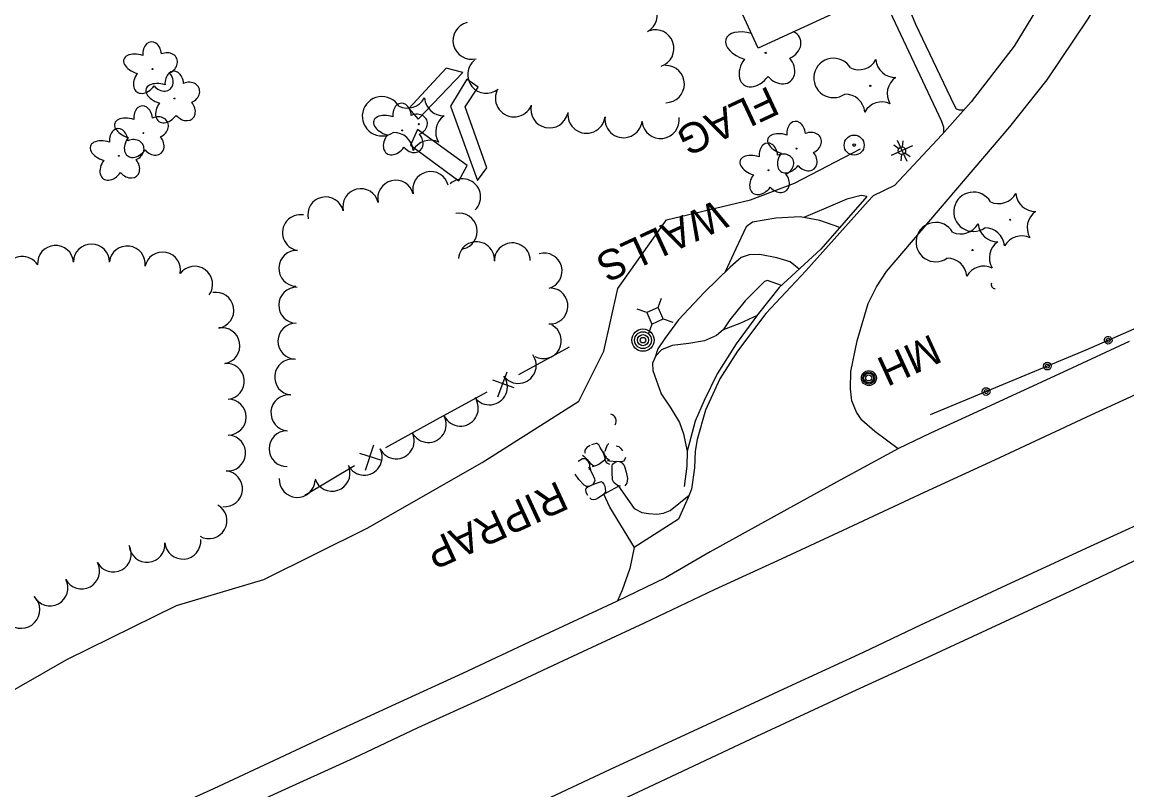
# Model space of a CAD drawing. Extents: x 588843 to 2552415, y 180129 to 269402.
# Drawn here: x 593364.8 to 593585.5, y 188066 to 188219.4 of the extents above; entities that cross this region are included whole.
import ezdxf

# ---------------------------------------------------------------- set-up
doc = ezdxf.new("R2010")
doc.units = 0
for name, color, linetype in [('Default', 7, 'Continuous'), ('E_BLD', 7, 'Continuous'), ('E_BMGRD_P', 7, 'Continuous'), ('E_DRN', 7, 'Continuous'), ('E_DRN_RipRap', 7, 'Continuous'), ('E_DRN_RipRap_Text', 7, 'Continuous'), ('E_DWY', 7, 'Continuous'), ('E_FEN_P', 7, 'Continuous'), ('E_LAND_TreeLine_P', 7, 'Continuous'), ('E_LAND_Vegetation', 7, 'Continuous'), ('E_MISCPROP', 7, 'Continuous'), ('E_MISCPROP_Text', 7, 'Continuous'), ('E_MISCPROP_YardLight', 7, 'Continuous'), ('E_PATH_Sidewalk', 7, 'Continuous'), ('E_RDWY', 7, 'Continuous'), ('E_RDWY_Gravel', 7, 'Continuous'), ('E_UTL_AG_Bold', 7, 'Continuous'), ('E_UTL_MH', 7, 'Continuous'), ('E_UTL_MH_Text', 7, 'Continuous'), ('E_WAL', 7, 'Continuous'), ('E_WAL_Text', 7, 'Continuous'), ('Level 18', 7, 'Continuous')]:
    doc.layers.add(name, color=color, linetype=linetype)

# ---------------------------------------------------------------- blocks, each defined once
blk = doc.blocks.new('MHO')
at = {"layer": 'Default'}
for centre, radius in [((0.08, -0.12), 3), ((0.08, -0.12), 2.43), ((0.07, -0.15), 1.94), ((0.02, -0.16), 1.21)]:
    blk.add_circle(centre, radius, dxfattribs=at)
blk = doc.blocks.new('MHT')
at = {"layer": 'E_UTL_MH_Text'}
blk.add_text('MH', height=12, dxfattribs=at).set_placement((-9.81, -6))
blk = doc.blocks.new('CULV2')
at = {"layer": 'E_DRN'}
blk.add_arc((19.7, 14.8), 24.6, 216.8699, 323.1301, dxfattribs=at)
blk = doc.blocks.new('CTRE')
at = {"layer": 'Default'}
blk.add_circle((0, 0), 0.223, dxfattribs=at)
for centre, start, end in [((-11.97, 8.96), 280.2067, 5.9716), ((1.81, 14.92), 220.2113, 305.9762), ((13.83, 5.89), 160.2113, 245.9762), ((-13.83, -5.9), 340.2113, 65.9762), ((12.03, -9.04), 185.9272, 100.2511), ((-1.81, -14.93), 40.2113, 125.9762)]:
    blk.add_arc(centre, 7.87, start, end, dxfattribs=at)
blk = doc.blocks.new('WALLS')
at = {"layer": 'E_WAL_Text'}
blk.add_text('WALLS', height=12, dxfattribs=at).set_placement((-26.84, -6))
blk = doc.blocks.new('PED')
at = {"layer": 'Default'}
for p, q in [((-2.5, 2.5), (-5.33, 5.33)), ((2.5, 2.5), (5.33, 5.33)), ((-2.5, -2.5), (-5.33, -5.33)), ((2.5, -2.5), (5.33, -5.33))]:
    blk.add_line(p, q, dxfattribs=at)
blk.add_lwpolyline([(-2.5, -2.5), (2.5, -2.5), (2.5, 2.5), (-2.5, 2.5)], close=True, dxfattribs=at)
blk = doc.blocks.new('POLE')
at = {"layer": 'Default'}
for radius in [4.46, 3.35, 2.23, 1.12]:
    blk.add_circle((0, 0), radius, dxfattribs=at)
blk = doc.blocks.new('RIPRT')
at = {"layer": 'E_DRN_RipRap_Text'}
blk.add_text('RIPRAP', height=12, dxfattribs=at).set_placement((-0.14, -3.59))
blk = doc.blocks.new('LITE')
at = {"layer": 'E_MISCPROP_YardLight'}
for p, q in [((0, -4.67), (0, 4.67)), ((-4, 0), (-1.5, 0)), ((-0.75, 1.3), (-2, 3.46)), ((0.75, 1.3), (2, 3.46)), ((1.5, 0), (4, 0)), ((-4.67, 0), (4.67, 0)), ((-2, -3.46), (-0.75, -1.3)), ((2, -3.46), (0.75, -1.3))]:
    blk.add_line(p, q, dxfattribs=at)
for radius in [1.5, 1.5, 1.5, 0.125]:
    blk.add_circle((0, 0), radius, dxfattribs=at)
blk = doc.blocks.new('DTRE')
at = {"layer": 'Default'}
blk.add_circle((-0.18, 0), 0.183, dxfattribs=at)
for centre, major_axis, ratio in [((-1.87, 5.32), (1.36, -4.98), 0.782863), ((4.06, 2.74), (-5.27, -2.93), 0.691916), ((-5.87, 0.15), (4.93, -0.12), 0.832022), ((-2.49, -5.24), (1.8, 4.86), 0.716896), ((3.54, -3.71), (-5.01, 4.58), 0.560249)]:
    blk.add_ellipse(centre, major_axis=major_axis, ratio=ratio, start_param=1.570796, end_param=4.712389, dxfattribs=at)
blk = doc.blocks.new('U301')
at = {"layer": 'E_LAND_Vegetation'}
blk.add_circle((0.09, 0.03), 0.128, dxfattribs=at)
for centre, major_axis, ratio, start_param, end_param in [((-3.37, 1.29), (4.53, -1.44), 0.560249, 1.617359, 4.712389), ((3.75, 1.6), (-3.17, -1.37), 0.832022, 1.570796, 3.762585), ((-1.81, -2.95), (2.49, 3.41), 0.691916, 1.570796, 4.712389), ((2.72, -2.86), (-2.33, 2.77), 0.782863, 1.570796, 4.712389)]:
    blk.add_ellipse(centre, major_axis=major_axis, ratio=ratio, start_param=start_param, end_param=end_param, dxfattribs=at)

msp = doc.modelspace()

# ---------------------------------------------------------------- linework, layer by layer
at = {"layer": 'E_BLD'}
msp.add_lwpolyline([(593502.75, 188273.33), (593523.82, 188282.99), (593530.24, 188268.98), (593544.33, 188275.43), (593551.02, 188260.84), (593543.12, 188257.21), (593553.42, 188234.75), (593530.4, 188224.2), (593530.95, 188223.01), (593511.83, 188214.24), (593499.02, 188242.17), (593516.74, 188250.3), (593513.12, 188258.2), (593503.32, 188253.71), (593501.07, 188258.63), (593491.63, 188254.3), (593486.36, 188265.8), (593491.04, 188267.95), (593489.37, 188271.6), (593501.08, 188276.97), (593502.75, 188273.33)], close=True, dxfattribs=at)
at = {"layer": 'E_BMGRD_P'}
msp.add_lwpolyline([(593680.23, 188197.49), (593657.94, 188188.64), (593639.66, 188182.2), (593611.38, 188168.81), (593577.3, 188153.88), (593546.19, 188140.94)], dxfattribs=at)
for centre, major_axis, ratio in [((593581.79, 188155.85), (0.744, 0.2), 0.999968), ((593581.79, 188155.85), (0.375, 0.101), 0.999968), ((593569.61, 188150.68), (0.712, 0.296), 0.999969), ((593569.61, 188150.68), (0.358, 0.149), 0.999969), ((593557.39, 188145.6), (0.712, 0.296), 0.999969), ((593557.39, 188145.6), (0.358, 0.149), 0.999969)]:
    msp.add_ellipse(centre, major_axis=major_axis, ratio=ratio, dxfattribs=at)
at = {"layer": 'E_DRN_RipRap'}
for p, q in [((593479.47, 188135.24), (593478.56, 188134.97)), ((593479.62, 188135.23), (593479.47, 188135.24)), ((593480, 188134.97), (593479.62, 188135.23)), ((593480.29, 188134.45), (593480, 188134.97)), ((593481.5, 188134.31), (593481.75, 188134.96)), ((593481.75, 188134.96), (593482.03, 188135.23)), ((593476.75, 188132.9), (593477.02, 188132.68)), ((593477.64, 188134.44), (593477.2, 188133.9)), ((593477.2, 188133.9), (593477.2, 188133.28)), ((593478.29, 188134.82), (593477.64, 188134.44)), ((593480.7, 188133.74), (593480.29, 188134.45)), ((593481.04, 188133.18), (593480.7, 188133.74)), ((593481.12, 188133.01), (593481.01, 188133.64)), ((593481.37, 188132.02), (593481.04, 188133.18)), ((593481.43, 188132.57), (593481.12, 188133.01)), ((593481.27, 188133.71), (593481.5, 188134.31)), ((593483.5, 188134.74), (593483.98, 188134.6)), ((593483.98, 188134.6), (593484.32, 188134.26)), ((593484.32, 188134.26), (593484.74, 188133.75)), ((593475.91, 188131.69), (593476.72, 188132.21)), ((593476.72, 188132.21), (593477.31, 188132.19)), ((593477.02, 188132.68), (593477.69, 188132.01)), ((593477.31, 188132.19), (593477.87, 188131.59)), ((593477.69, 188132.01), (593478.28, 188131.3)), ((593477.87, 188131.59), (593478.12, 188130.99)), ((593477.93, 188130.56), (593478.66, 188129.2)), ((593478.12, 188130.99), (593478.08, 188130.05)), ((593478.28, 188131.3), (593478.98, 188130.74)), ((593478.76, 188130.6), (593479.64, 188130.92)), ((593479.64, 188130.92), (593480.13, 188131.15)), ((593480, 188131.11), (593480.81, 188131.67)), ((593480.81, 188131.67), (593481.37, 188132.02)), ((593481.41, 188131.64), (593481.22, 188132.08)), ((593481.66, 188132.14), (593481.33, 188132.43)), ((593481.65, 188131.28), (593481.41, 188131.64)), ((593481.6, 188132.52), (593481.43, 188132.57)), ((593482.21, 188130.99), (593481.65, 188131.28)), ((593482.16, 188131.84), (593481.66, 188132.14)), ((593482.06, 188131.7), (593481.68, 188131.76)), ((593482.88, 188131.61), (593482.06, 188131.7)), ((593482.66, 188129.51), (593482.7, 188130.69)), ((593482.7, 188130.69), (593482.77, 188131.09)), ((593482.77, 188131.09), (593483.45, 188131.61)), ((593484.45, 188131.58), (593482.88, 188131.61)), ((593484.21, 188131.58), (593483.45, 188131.61)), ((593484.74, 188131.32), (593484.21, 188131.58)), ((593484.93, 188131.69), (593484.45, 188131.58)), ((593485.09, 188130.89), (593484.74, 188131.32)), ((593485.15, 188131.94), (593484.93, 188131.69)), ((593485.09, 188130.89), (593485.5, 188129.5)), ((593485.31, 188132.44), (593485.15, 188131.94)), ((593476.02, 188128), (593475.27, 188129.06)), ((593478.3, 188130.42), (593478.32, 188129.84)), ((593478.66, 188129.2), (593479.13, 188128.13)), ((593482.73, 188127.96), (593482.66, 188129.51)), ((593485.5, 188129.5), (593485.71, 188128.21)), ((593477, 188126.94), (593476.02, 188128)), ((593477, 188126.94), (593477.51, 188126.7)), ((593477.4, 188125.98), (593477.5, 188126.29)), ((593477.5, 188126.29), (593477.9, 188126.6)), ((593477.51, 188126.7), (593478.12, 188126.69)), ((593477.9, 188126.6), (593479.36, 188127.24)), ((593478.12, 188126.69), (593478.83, 188127)), ((593479.24, 188127.74), (593478.83, 188127)), ((593479.13, 188128.13), (593479.24, 188127.74)), ((593479.36, 188127.24), (593480.16, 188127.51)), ((593480.16, 188127.51), (593480.54, 188127.61)), ((593480.54, 188127.61), (593481.04, 188127.15)), ((593480.74, 188127.43), (593480.98, 188127.1)), ((593480.98, 188127.1), (593481.18, 188126.68)), ((593481.18, 188126.68), (593481.29, 188126.15)), ((593481.29, 188126.15), (593481.31, 188125.73)), ((593482.99, 188127.41), (593482.73, 188127.96)), ((593483.73, 188126.84), (593482.99, 188127.41)), ((593484.37, 188126.69), (593483.73, 188126.84)), ((593485.62, 188127.26), (593485.22, 188126.79)), ((593485.71, 188128.21), (593485.62, 188127.26)), ((593477.47, 188125.46), (593477.4, 188125.98)), ((593477.79, 188124.81), (593477.47, 188125.46)), ((593478.52, 188124.05), (593478.18, 188124.36)), ((593478.99, 188123.95), (593478.52, 188124.05)), ((593479.35, 188124), (593478.99, 188123.95)), ((593479.94, 188124.35), (593479.35, 188124)), ((593480.49, 188124.69), (593479.94, 188124.35)), ((593481.02, 188125.1), (593480.49, 188124.69)), ((593481.31, 188125.57), (593481.02, 188125.1)), ((593481.31, 188125.73), (593481.31, 188125.57))]:
    msp.add_line(p, q, dxfattribs=at)
at = {"layer": 'E_DWY'}
for points in [[(593539.8, 188134.18), (593535.15, 188137.59), (593532.54, 188139.85), (593531.46, 188141.45), (593530.53, 188143.73), (593530.3, 188146.14), (593530.39, 188149.61), (593531.59, 188155.73), (593533.85, 188163.21), (593535.47, 188166.5), (593537.46, 188169.6), (593562.1, 188198.46), (593569.6, 188207.86), (593577.78, 188220.1), (593584.5, 188231.42), (593594.27, 188249.63), (593596.74, 188253.25), (593607.35, 188261.74), (593615.26, 188265.86), (593629.22, 188272.13)], [(593572.45, 188230.21), (593562.98, 188214.6), (593554.38, 188203.51), (593548.57, 188196.86), (593539.1, 188186.74), (593534.84, 188184.73), (593533.79, 188183.64), (593521.35, 188169.75), (593513.37, 188161.17), (593507.72, 188153.67), (593504.17, 188148.15), (593501.35, 188141.91), (593499.63, 188135.99), (593499.25, 188133.67), (593499.14, 188130.39), (593498.55, 188126.1), (593497.85, 188124.46), (593495.9, 188120.08), (593487.04, 188114.41), (593486.18, 188110.26), (593484.66, 188105.9), (593483.75, 188103.78)]]:
    msp.add_lwpolyline(points, dxfattribs=at)
at = {"layer": 'E_FEN_P'}
for p, q in [((593461.6, 188149.5), (593459.75, 188144.48)), ((593463.12, 188146.33), (593458.81, 188147.89)), ((593436.62, 188131.79), (593432.25, 188133.19)), ((593434.98, 188134.9), (593433.32, 188129.82))]:
    msp.add_line(p, q, dxfattribs=at)
for points in [[(593474.08, 188154.48), (593463.94, 188148.93)], [(593457.65, 188145.49), (593447.51, 188139.94)], [(593447.51, 188139.94), (593437.36, 188134.38)], [(593431.19, 188130.75), (593421.26, 188124.81)]]:
    msp.add_lwpolyline(points, dxfattribs=at)
at = {"layer": 'E_LAND_TreeLine_P'}
for centre, radius, start, end in [((593487.94, 188220.83), 3.73, 298.1541, 118.1541), ((593454.59, 188215.72), 3.73, 104.2919, 284.2919), ((593491.29, 188214.17), 3.73, 288.5695, 108.5695), ((593457.53, 188208.92), 3.73, 129.102, 309.102), ((593493.37, 188207.04), 3.73, 270.4756, 90.4756), ((593463.06, 188204.21), 3.73, 156.9227, 336.9227), ((593470.15, 188202), 3.73, 167.2412, 347.2412), ((593477.54, 188200.94), 3.73, 173.1966, 353.1966), ((593484.95, 188200.05), 3.73, 173.6109, 353.6109), ((593492.36, 188199.89), 3.73, 187.1503, 7.1503), ((593446.41, 188185.96), 3.59, 14.0768, 194.0768), ((593452.8, 188184.5), 3.59, 313.6651, 133.6651), ((593432.44, 188182.54), 3.59, 13.6915, 193.6915), ((593439.43, 188184.24), 3.59, 13.6915, 193.6915), ((593425.44, 188180.89), 3.59, 12.7241, 192.7241), ((593420.38, 188177.35), 3.59, 79.939, 259.939), ((593452.13, 188177.63), 3.59, 281.655, 101.655), ((593371.47, 188171.21), 3.59, 4.2131, 184.2131), ((593378.63, 188171.49), 3.59, 359.7056, 179.7056), ((593455.56, 188171.94), 3.59, 356.286, 176.286), ((593462.73, 188171.72), 3.59, 1.3411, 181.3411), ((593364.83, 188168.86), 3.71, 34.2521, 214.2521), ((593385.79, 188171.09), 3.59, 353.1433, 173.1433), ((593392.85, 188169.88), 3.59, 348.6718, 168.6718), ((593419.66, 188170.22), 3.59, 87.4598, 267.4598), ((593469.07, 188169.68), 3.59, 285.8731, 105.8731), ((593399.26, 188167.04), 3.59, 323.8149, 143.8149), ((593419.64, 188162.84), 3.59, 88.7005, 268.7005), ((593470.24, 188162.69), 3.59, 265.9461, 85.9461), ((593403.49, 188161.83), 3.59, 279.7771, 99.7771), ((593419.48, 188155.65), 3.59, 88.7005, 268.7005), ((593404.7, 188154.76), 3.59, 279.7771, 99.7771), ((593468.93, 188155.75), 3.59, 241.4328, 61.4328), ((593463.91, 188150.82), 3.59, 216.6182, 36.6182), ((593405.6, 188147.65), 3.59, 275.5027, 95.5027), ((593418.83, 188148.5), 3.59, 83.9912, 263.9912), ((593458.14, 188146.53), 3.59, 216.6182, 36.6182), ((593405.96, 188140.49), 3.59, 270.1717, 90.1717), ((593418.08, 188141.35), 3.59, 85.2591, 265.2591), ((593452.34, 188142.29), 3.59, 207.0511, 27.0511), ((593445.94, 188139.02), 3.59, 207.0511, 27.0511), ((593417.72, 188134.18), 3.59, 90.4629, 270.4629), ((593439.53, 188135.75), 3.59, 207.0511, 27.0511), ((593405.84, 188133.32), 3.59, 265.0484, 85.0484), ((593433.13, 188132.49), 3.59, 207.0511, 27.0511), ((593405.22, 188126.17), 3.59, 265.0484, 85.0484), ((593426.71, 188129.27), 3.59, 198.4346, 18.4346), ((593419.75, 188128.04), 3.59, 176.881, 356.881), ((593402.12, 188119.8), 3.59, 240.0199, 60.0199), ((593389.75, 188115.08), 3.59, 185.0385, 5.0385), ((593396.9, 188115.71), 3.59, 185.0385, 5.0385), ((593383, 188113.13), 3.59, 208.1466, 28.1466), ((593376.67, 188109.74), 3.59, 208.1466, 28.1466), ((593370.35, 188106.36), 3.59, 208.1466, 28.1466), ((593364.61, 188102), 3.71, 226.0051, 46.0051)]:
    msp.add_arc(centre, radius, start, end, dxfattribs=at)
at = {"layer": 'E_MISCPROP'}
for radius in [2, 0.25]:
    msp.add_circle((593531.02, 188194.84), radius, dxfattribs=at)
at = {"layer": 'E_PATH_Sidewalk'}
for points in [[(593552.91, 188201.83), (593552.06, 188201.84), (593551.46, 188202.03), (593550.98, 188202.86), (593543.32, 188218.96), (593539.45, 188228.35)], [(593548.95, 188197.3), (593548.93, 188198.34), (593548.53, 188199.54), (593536.54, 188225.07), (593535.94, 188226.74)]]:
    msp.add_lwpolyline(points, dxfattribs=at)
at = {"layer": 'E_RDWY'}
for points in [[(593593.59, 188147.89), (593578.29, 188140.85), (593559.08, 188131.9), (593545.01, 188125.41), (593528.77, 188117.84), (593516.57, 188112.18), (593503.02, 188105.97), (593489.08, 188099.32), (593473.88, 188092.25), (593457.22, 188084.49), (593443.83, 188078.38), (593431.03, 188072.37), (593415.1, 188065.07), (593401.94, 188059.01), (593385.78, 188051.59), (593369.93, 188044.16)], [(593487.11, 188114.45), (593482.2, 188122.51), (593481.02, 188125.1), (593483.91, 188126.71), (593487.04, 188122.22), (593488.59, 188121.42), (593489.93, 188121.24), (593491.6, 188121.09), (593492.91, 188121.27), (593494.26, 188121.83), (593498.03, 188124.88)], [(593595.33, 188122.53), (593577.3, 188114.27), (593561.3, 188106.87), (593544.26, 188098.91), (593532.83, 188093.48), (593517.78, 188086.56), (593501.59, 188079.01), (593482.3, 188070.07), (593468.08, 188063.45), (593447.19, 188053.78), (593431.08, 188046.3), (593414.72, 188038.83), (593398.99, 188031.58), (593385.39, 188025.31), (593366.39, 188016.58)]]:
    msp.add_lwpolyline(points, dxfattribs=at)
at = {"layer": 'E_RDWY_Gravel'}
for points in [[(593753.68, 188181.11), (593738.16, 188175.41), (593719.58, 188168.16), (593705, 188162.42), (593692.98, 188156.71), (593676.15, 188149.08), (593659.11, 188141.18), (593640.47, 188132.77), (593619.59, 188125.29), (593605.54, 188120.19), (593590.8, 188113.55), (593575, 188106.04), (593560.21, 188099.2), (593545.68, 188092.45), (593530.56, 188085.51), (593511.53, 188076.69), (593492.13, 188067.52), (593479.33, 188061.56), (593460.33, 188052.93), (593445.36, 188045.83), (593425.71, 188036.76), (593412.44, 188030.78), (593397.11, 188023.55), (593368.54, 188010.26)], [(593585.94, 188155.62), (593573.66, 188149.84), (593553.98, 188140.8), (593546.28, 188137.29), (593539.89, 188134.23), (593528.22, 188127.92), (593518.91, 188122.75), (593511.76, 188118.83), (593502.27, 188113.58), (593493.31, 188108.39), (593483.56, 188103.68), (593467.22, 188096.06), (593452.76, 188089.29), (593439.4, 188083.15), (593426.93, 188077.44), (593416.12, 188072.34), (593403.02, 188066.25), (593388.3, 188059.59), (593377.99, 188054.81), (593369.2, 188050.72)]]:
    msp.add_lwpolyline(points, dxfattribs=at)
at = {"layer": 'E_WAL'}
for points in [[(593449.5, 188210.24), (593442.07, 188202.15), (593443.93, 188200), (593452.86, 188209.33), (593449.5, 188210.24)], [(593453.64, 188208.01), (593450.39, 188202.65), (593455.78, 188187.78), (593457.64, 188190.33), (593453.29, 188202.46), (593455.92, 188206.43), (593453.64, 188208.01)], [(593453.73, 188190.78), (593443.75, 188197.95), (593442.38, 188194.82), (593452.06, 188187.73), (593453.73, 188190.78)]]:
    msp.add_lwpolyline(points, close=True, dxfattribs=at)
for points in [[(593533.56, 188184.59), (593524.38, 188174.05), (593516.05, 188166.39), (593511.93, 188161.2), (593507.44, 188155.11), (593503.64, 188149.13), (593501.05, 188143.84), (593499.23, 188139.65), (593498.41, 188136.42), (593497.65, 188133.72), (593497.62, 188130.71), (593497.06, 188126.62)], [(593533.56, 188184.59), (593532.41, 188184.76), (593529.53, 188184.05), (593525.33, 188182.25), (593520.98, 188180.4)], [(593528.18, 188178.41), (593524.17, 188179.79), (593520.24, 188180.54), (593515.4, 188180.25), (593510.68, 188179.45), (593509.47, 188178.53), (593507.41, 188174.11), (593505.27, 188169.52)], [(593520.04, 188170.05), (593518.22, 188171.49), (593515.57, 188172.34), (593512.18, 188173), (593510.02, 188172.94), (593508.43, 188172.38), (593506.25, 188170.48), (593501.12, 188165.46), (593495.93, 188159.93), (593493.21, 188156.18), (593491.82, 188154.11), (593491.17, 188152.24)], [(593516.52, 188166.82), (593513.71, 188167.8), (593513.11, 188167.59), (593509.22, 188163.71), (593506.2, 188159.96), (593504.88, 188157.96)], [(593511.64, 188160.8), (593508.18, 188159.22), (593504.88, 188157.96), (593503.5, 188156.77), (593501.09, 188155.73), (593497.99, 188155.21), (593494.65, 188154.83), (593492.53, 188153.92), (593491.4, 188152.75), (593490.73, 188151.25), (593490.83, 188149.8), (593492.43, 188145.16), (593494.37, 188142.25), (593496.15, 188139.41), (593496.95, 188137.16), (593497.65, 188133.65)]]:
    msp.add_lwpolyline(points, dxfattribs=at)
at = {"layer": 'Level 18'}
msp.add_lwpolyline([(593350.1, 188078.53), (593373.73, 188092.04), (593395.66, 188102.86), (593413.05, 188108.04), (593433.72, 188118.33), (593456.73, 188131.44), (593475.98, 188143.71), (593481.04, 188153.65), (593483.78, 188166.18), (593493.55, 188179.88), (593510.34, 188183.91), (593519.08, 188187.26), (593532.28, 188194.11)], dxfattribs=at)

# ---------------------------------------------------------------- block references
at = {"layer": 'E_DRN'}
for p, xscale, yscale, rotation in [((593558.46, 188167.27), 0.03315723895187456, 0.03315723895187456, -57.492599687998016), ((593483.29, 188138.95), 0.0585957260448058, 0.05859572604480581, 111.78973781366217)]:
    msp.add_blockref('CULV2', p, dxfattribs=dict(at, xscale=xscale, yscale=yscale, rotation=rotation))
at = {"layer": 'E_DRN_RipRap_Text', "xscale": 0.5, "yscale": 0.5, "rotation": -155.21508863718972}
msp.add_blockref('RIPRT', (593472.57, 188126.18), dxfattribs=at)
at = {"layer": 'E_LAND_Vegetation'}
for name, p, xscale, yscale, rotation in [('DTRE', (593390.73, 188210), 0.5, 0.5, -155.21508863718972), ('CTRE', (593534.25, 188206.68), 0.5, 0.5, -155.21508863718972), ('DTRE', (593395.16, 188204.11), 0.5, 0.5, -155.21508863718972), ('CTRE', (593444.04, 188199.02), 0.5, 0.5, -155.21508863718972), ('DTRE', (593388.92, 188197.21), 0.5, 0.5, -155.21508863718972), ('DTRE', (593440.66, 188197.73), 0.5, 0.5, -155.21508863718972), ('DTRE', (593519.39, 188194.1), 0.5, 0.5, -155.21508863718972), ('DTRE', (593384.04, 188192.66), 0.5, 0.5, -155.21508863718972), ('DTRE', (593513.85, 188189.77), 0.5, 0.5, -155.21508863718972), ('CTRE', (593562.21, 188179.93), 0.49999999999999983, 0.4999999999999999, -155.2633038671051), ('CTRE', (593554.66, 188173.87), 0.49999999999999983, 0.4999999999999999, -155.2633038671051)]:
    msp.add_blockref(name, p, dxfattribs=dict(at, xscale=xscale, yscale=yscale, rotation=rotation))
msp.add_blockref('U301', (593513.27, 188213.25), dxfattribs=at)
at = {"layer": 'E_MISCPROP', "xscale": 0.5, "yscale": 0.5, "rotation": -155.21508863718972}
msp.add_blockref('POLE', (593488.83, 188155.87), dxfattribs=at)
at = {"layer": 'E_MISCPROP_YardLight', "xscale": 0.5, "yscale": 0.5, "rotation": -155.21508863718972}
msp.add_blockref('LITE', (593540.56, 188193.72), dxfattribs=at)
at = {"layer": 'E_UTL_AG_Bold', "xscale": 0.5, "yscale": 0.5, "rotation": -155.21508863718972}
msp.add_blockref('PED', (593491.23, 188160.75), dxfattribs=at)
at = {"layer": 'E_UTL_MH', "xscale": 0.4999999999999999, "yscale": 0.5000000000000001, "rotation": -89.91795762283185}
msp.add_blockref('MHO', (593534.02, 188148.34), dxfattribs=at)
at = {"layer": 'E_UTL_MH_Text', "xscale": 0.49999999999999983, "yscale": 0.4999999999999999, "rotation": -155.2633038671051}
msp.add_blockref('MHT', (593543.26, 188152.4), dxfattribs=at)
at = {"layer": 'E_WAL_Text', "xscale": 0.5, "yscale": 0.5, "rotation": -155.21508863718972}
msp.add_blockref('WALLS', (593492.78, 188175.75), dxfattribs=at)

# ---------------------------------------------------------------- texts
at = {"layer": 'E_MISCPROP_Text'}
msp.add_text('FLAG', height=6, rotation=205.0833, dxfattribs=at).set_placement((593513.97, 188206.73))

doc.saveas('drawing.dxf')
